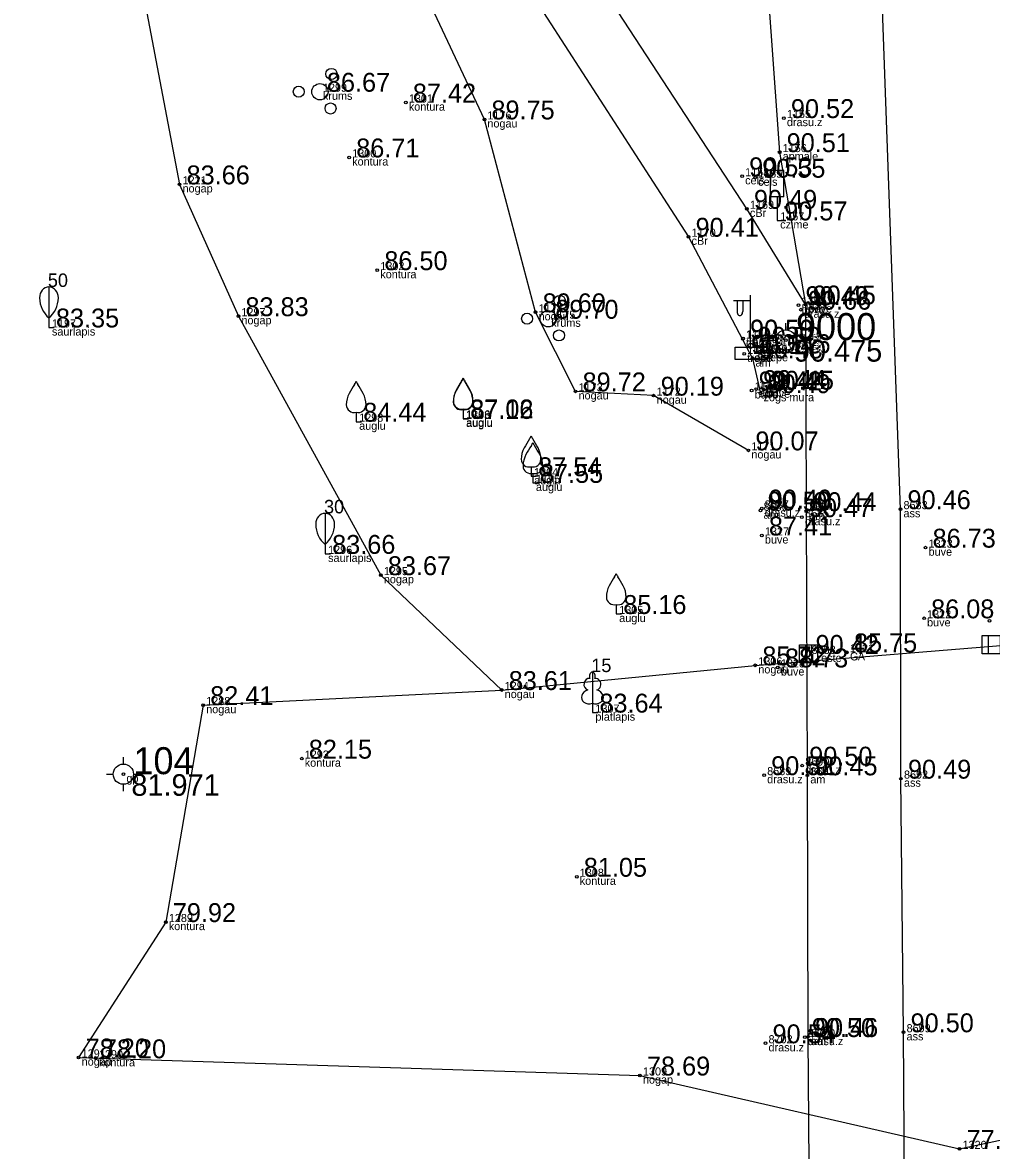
# Model space of a CAD drawing. Extents: x 614911 to 615803, y 262110 to 264311.
# Drawn here: x 615600.53 to 615636.42, y 263407.32 to 263449.11 of the extents above; entities that cross this region are included whole.
import ezdxf

# ---------------------------------------------------------------- set-up
doc = ezdxf.new("R2010")
doc.units = 0
for name, color, linetype in [('Level 1', 7, 'Continuous'), ('Level 16', 7, 'Continuous'), ('Level 18', 7, 'Continuous'), ('Level 19', 7, 'Continuous'), ('Level 31', 7, 'Continuous'), ('Level 37', 7, 'Continuous'), ('Level 44', 7, 'Continuous'), ('Level 48', 7, 'Continuous'), ('Level 53', 7, 'Continuous'), ('Level 54', 7, 'Continuous'), ('Level 57', 7, 'Continuous'), ('Level 58', 7, 'Continuous')]:
    doc.layers.add(name, color=color, linetype=linetype)

msp = doc.modelspace()

# ---------------------------------------------------------------- linework, layer by layer
at = {"layer": 'Level 1'}
for p, q in [((615601.503, 263438.169), (615601.503, 263437.817)), ((615601.503, 263437.817), (615601.703, 263437.817)), ((615612.887, 263434.677), (615612.887, 263434.325)), ((615616.848, 263434.78), (615616.848, 263434.428)), ((615616.853, 263434.8), (615616.853, 263434.448)), ((615612.887, 263434.325), (615613.087, 263434.325)), ((615616.848, 263434.428), (615617.048, 263434.428)), ((615616.853, 263434.448), (615617.053, 263434.448)), ((615619.367, 263432.657), (615619.367, 263432.305)), ((615619.367, 263432.305), (615619.567, 263432.305)), ((615619.437, 263432.411), (615619.437, 263432.059)), ((615619.437, 263432.059), (615619.637, 263432.059)), ((615611.736, 263429.78), (615611.736, 263429.428)), ((615611.736, 263429.428), (615611.936, 263429.428)), ((615622.522, 263427.552), (615622.522, 263427.2)), ((615622.522, 263427.2), (615622.722, 263427.2)), ((615621.639, 263423.893), (615621.639, 263423.546)), ((615621.639, 263423.546), (615621.839, 263423.546))]:
    msp.add_line(p, q, dxfattribs=at)
for points in [[(615601.503, 263439.317), (615601.503, 263438.169)], [(615611.736, 263430.928), (615611.736, 263429.78)], [(615621.639, 263425.046), (615621.639, 263423.893)], [(615621.729, 263424.814), (615621.728, 263424.815)]]:
    msp.add_lwpolyline(points, dxfattribs=at)
for centre, radius in [((615611.97, 263447.211), 0.207), ((615610.759, 263446.551), 0.204), ((615611.543, 263446.551), 0.301), ((615611.938, 263445.931), 0.205), ((615620.431, 263438.8), 0.207), ((615620.004, 263438.14), 0.301), ((615619.22, 263438.14), 0.204), ((615620.399, 263437.52), 0.205)]:
    msp.add_circle(centre, radius, dxfattribs=at)
for centre, radius, start, end in [((615616.431, 263436.066), 0.439, 324.3837, 341.712), ((615616.436, 263436.086), 0.439, 324.3837, 341.712), ((615617.265, 263436.066), 0.439, 198.288, 215.6163), ((615617.27, 263436.086), 0.439, 198.288, 215.6163), ((615625.512, 263427.929), 14.88, 148.4844, 149.9901), ((615612.47, 263435.963), 0.439, 324.3837, 341.712), ((615613.304, 263435.963), 0.439, 198.288, 215.6163), ((615600.262, 263427.929), 14.88, 30.0099, 31.5156), ((615617.372, 263435.053), 0.89, 151.757, 179.9138), ((615617.377, 263435.073), 0.89, 151.757, 179.9138), ((615629.473, 263428.032), 14.88, 148.4844, 149.9901), ((615629.478, 263428.052), 14.88, 148.4844, 149.9901), ((615604.223, 263428.032), 14.88, 30.0099, 31.5156), ((615604.228, 263428.052), 14.88, 30.0099, 31.5156), ((615616.324, 263435.053), 0.89, 0.0862, 28.243), ((615616.329, 263435.073), 0.89, 0.0862, 28.243), ((615613.411, 263434.95), 0.89, 151.757, 179.9138), ((615612.363, 263434.95), 0.89, 0.0862, 28.243), ((615616.772, 263435.059), 0.29, 181.0782, 285.2823), ((615616.777, 263435.079), 0.29, 181.0782, 285.2823), ((615616.924, 263435.059), 0.29, 254.7177, 358.9218), ((615616.929, 263435.079), 0.29, 254.7177, 358.9218), ((615612.811, 263434.956), 0.29, 181.0782, 285.2823), ((615612.963, 263434.956), 0.29, 254.7177, 358.9218), ((615618.95, 263433.943), 0.439, 324.3837, 341.712), ((615619.784, 263433.943), 0.439, 198.288, 215.6163), ((615631.992, 263425.909), 14.88, 148.4844, 149.9901), ((615632.062, 263425.663), 14.88, 148.4844, 149.9901), ((615619.02, 263433.697), 0.439, 324.3837, 341.712), ((615606.742, 263425.909), 14.88, 30.0099, 31.5156), ((615619.854, 263433.697), 0.439, 198.288, 215.6163), ((615606.812, 263425.663), 14.88, 30.0099, 31.5156), ((615619.891, 263432.93), 0.89, 151.757, 179.9138), ((615619.961, 263432.684), 0.89, 151.757, 179.9138), ((615618.843, 263432.93), 0.89, 0.0862, 28.243), ((615618.913, 263432.684), 0.89, 0.0862, 28.243), ((615619.291, 263432.936), 0.29, 181.0782, 285.2823), ((615619.361, 263432.69), 0.29, 181.0782, 285.2823), ((615619.443, 263432.936), 0.29, 254.7177, 358.9218), ((615619.513, 263432.69), 0.29, 254.7177, 358.9218), ((615635.147, 263420.804), 14.88, 148.4844, 149.9901), ((615622.105, 263428.838), 0.439, 324.3837, 341.712), ((615622.939, 263428.838), 0.439, 198.288, 215.6163), ((615609.897, 263420.804), 14.88, 30.0099, 31.5156), ((615623.046, 263427.825), 0.89, 151.757, 179.9138), ((615621.998, 263427.825), 0.89, 0.0862, 28.243), ((615622.446, 263427.831), 0.29, 181.0782, 285.2823), ((615622.598, 263427.831), 0.29, 254.7177, 358.9218)]:
    msp.add_arc(centre, radius, start, end, dxfattribs=at)
for centre, major_axis, ratio, start_param, end_param in [((615601.503, 263438.917), (0, 0.4), 0.875, 0, 1.570796), ((615601.503, 263438.917), (0, -0.4), 0.875, 1.570796, 3.141593), ((615601.978, 263438.94), (0, -0.943), 0.875, 4.7372, 5.669711), ((615601.028, 263438.94), (0, -0.943), 0.875, 0.613474, 1.545985), ((615611.736, 263430.528), (0, 0.4), 0.875, 0, 1.570796), ((615611.736, 263430.528), (0, -0.4), 0.875, 1.570796, 3.141593), ((615612.211, 263430.551), (0, -0.943), 0.875, 4.7372, 5.669711), ((615611.261, 263430.551), (0, -0.943), 0.875, 0.613474, 1.545985), ((615621.639, 263424.896), (0, -0.15), 0.707107, 3.14537, 5.287485), ((615621.639, 263424.896), (0, -0.15), 0.707107, 0.995701, 3.137816), ((615621.511, 263424.601), (-0.039, -0.212), 0.861323, 3.141593, 6.283185), ((615621.767, 263424.601), (0.039, -0.212), 0.861323, 0, 3.141593), ((615621.549, 263424.139), (0.307, 0.095), 0.814445, 1.570796, 4.752015), ((615621.729, 263424.139), (-0.307, 0.095), 0.814445, 1.531171, 4.712389)]:
    msp.add_ellipse(centre, major_axis=major_axis, ratio=ratio, start_param=start_param, end_param=end_param, dxfattribs=at)
at = {"layer": 'Level 16'}
for p, q in [((615628.733, 263443.631), (615628.233, 263443.631)), ((615628.233, 263442.662), (615628.233, 263443.631)), ((615628.733, 263442.662), (615628.733, 263443.631)), ((615628.733, 263442.662), (615628.233, 263442.662)), ((615628.487, 263442.662), (615628.487, 263441.784)), ((615628.487, 263441.784), (615628.802, 263441.784))]:
    msp.add_line(p, q, dxfattribs=at)
at = {"layer": 'Level 18'}
msp.add_lwpolyline([(615626.934, 263437.081), (615628.134, 263437.081), (615628.134, 263436.631), (615626.934, 263436.631)], close=True, dxfattribs=at)
at = {"layer": 'Level 19'}
for p, q in [((615628.809, 263437.725), (615628.809, 263437.975)), ((615628.809, 263437.725), (615628.809, 263437.975)), ((615628.184, 263437.35), (615628.434, 263437.35)), ((615628.184, 263437.35), (615628.434, 263437.35)), ((615629.184, 263437.35), (615629.434, 263437.35)), ((615629.184, 263437.35), (615629.434, 263437.35)), ((615628.809, 263436.725), (615628.809, 263436.975)), ((615628.809, 263436.725), (615628.809, 263436.975)), ((615604.261, 263421.639), (615604.261, 263421.889)), ((615603.636, 263421.264), (615603.886, 263421.264)), ((615604.636, 263421.264), (615604.886, 263421.264)), ((615604.261, 263420.639), (615604.261, 263420.889))]:
    msp.add_line(p, q, dxfattribs=at)
for centre, radius in [((615628.809, 263437.35), 0.375), ((615628.809, 263437.35), 0.375), ((615628.809, 263437.35), 0.05), ((615628.809, 263437.35), 0.05), ((615604.261, 263421.264), 0.375), ((615604.261, 263421.264), 0.05)]:
    msp.add_circle(centre, radius, dxfattribs=at)
at = {"layer": 'Level 31'}
for points in [[(615627.418, 263433.263), (615623.909, 263435.29), (615621.016, 263435.449), (615619.535, 263438.379), (615617.638, 263445.526), (615611.126, 263459.408), (615605.719, 263464.6), (615598.201, 263468.382), (615584.112, 263470.191), (615577.87, 263470.56), (615565.022, 263469.719)], [(615568.002, 263463.93), (615575.646, 263464.937), (615585.769, 263464.651), (615597.448, 263461.672), (615603.922, 263455.853), (615606.343, 263443.119), (615608.524, 263438.235), (615613.801, 263428.639), (615618.278, 263424.383)], [(615607.219, 263423.823), (615618.278, 263424.383), (615627.676, 263425.297), (615638.279, 263426.151), (615653.795, 263425.523), (615660.745, 263427.62)], [(615607.219, 263423.823), (615605.834, 263415.785), (615602.604, 263410.766)], [(615602.604, 263410.766), (615623.401, 263410.099), (615635.242, 263407.38), (615660.123, 263412.69)]]:
    msp.add_lwpolyline(points, dxfattribs=at)
at = {"layer": 'Level 37'}
for points in [[(615514.805, 263481.72), (615562.993, 263491.305), (615577.414, 263494.088), (615582.441, 263494.461), (615608.107, 263486.949), (615613.663, 263482.663), (615620.876, 263474.058), (615625.709, 263464.35), (615627.778, 263455.333), (615628.578, 263444.314), (615629.54, 263438.67), (615629.566, 263431.01)], [(615629.54, 263438.67), (615627.365, 263442.213), (615620.746, 263452.355), (615613.307, 263461.353), (615607.393, 263466.809), (615598.994, 263472.973), (615589.264, 263479.069), (615597.363, 263488.639), (615595.636, 263490.029), (615587.35, 263480.065), (615579.568, 263483.989), (615571.583, 263486.525), (615559.143, 263487.415), (615553.147, 263486.544), (615524.606, 263480.751), (615522.936, 263480.356), (615506, 263476.827), (615505.04, 263477.331), (615504.847, 263477.743)], [(615556.493, 263469.739), (615565.341, 263471.787), (615572.992, 263473.6), (615587.985, 263477.165), (615597.622, 263470.974), (615605.774, 263465.004), (615611.396, 263459.877), (615619.311, 263450.296), (615625.203, 263441.179), (615627.572, 263436.668), (615627.869, 263435.382)], [(615634.598, 263208.099), (615634.519, 263218.105), (615634.434, 263229.309), (615634.386, 263240.284), (615634.301, 263250.376), (615634.16, 263268.339), (615634.071, 263278.65), (615634.001, 263292.564), (615633.901, 263305.952), (615633.805, 263314.233), (615633.714, 263325.062), (615633.62, 263334.565), (615633.562, 263343.749), (615633.513, 263355.519), (615633.442, 263365.486), (615633.409, 263376.003), (615633.326, 263386.629), (615633.249, 263398.125), (615633.169, 263411.701), (615633.073, 263421.099), (615633.055, 263431.083), (615631.798, 263466.093)], [(615629.566, 263431.01), (615629.603, 263421.222), (615629.627, 263411.526), (615629.82, 263386.162), (615629.901, 263376.196), (615629.953, 263365.331), (615630.032, 263355.531), (615630.094, 263343.723), (615630.15, 263334.743), (615630.222, 263324.988), (615630.324, 263314.046), (615630.353, 263305.884), (615630.476, 263292.497), (615630.569, 263278.595), (615630.639, 263268.073), (615630.767, 263250.13), (615630.888, 263239.998), (615630.949, 263229.062), (615631.015, 263218.772), (615631.067, 263208.389), (615631.123, 263199.177), (615631.345, 263173.122)]]:
    msp.add_lwpolyline(points, dxfattribs=at)
at = {"layer": 'Level 44'}
for p, q in [((615627.5, 263438.799), (615626.865, 263438.799)), ((615627, 263438.799), (615627, 263438.407)), ((615627.21, 263438.799), (615627.21, 263438.407)), ((615627.5, 263437.136), (615627.5, 263439.019))]:
    msp.add_line(p, q, dxfattribs=at)
msp.add_circle((615627.5, 263437.136), 0.09, dxfattribs=at)
msp.add_ellipse((615627.105, 263438.407), major_axis=(0, 0.151), ratio=0.695971, start_param=1.570796, end_param=4.712389, dxfattribs=at)
at = {"layer": 'Level 48'}
for p, q in [((615636.302, 263426.404), (615636.302, 263425.729)), ((615629.535, 263426.06), (615629.535, 263425.385)), ((615629.76, 263426.06), (615629.76, 263425.385))]:
    msp.add_line(p, q, dxfattribs=at)
for points in [[(615636.077, 263426.404), (615636.752, 263426.404), (615636.752, 263425.729), (615636.077, 263425.729)], [(615629.31, 263426.06), (615629.985, 263426.06), (615629.985, 263425.385), (615629.31, 263425.385)]]:
    msp.add_lwpolyline(points, close=True, dxfattribs=at)
at = {"layer": 'Level 57'}
for centre in [(615614.727, 263446.15), (615617.638, 263445.526), (615628.735, 263445.576), (615628.578, 263444.314), (615612.628, 263444.117), (615627.187, 263443.419), (615627.67, 263443.366), (615606.343, 263443.119), (615627.365, 263442.213), (615625.203, 263441.179), (615613.67, 263439.94), (615619.535, 263438.379), (615629.276, 263438.644), (615629.367, 263438.476), (615629.54, 263438.67), (615608.524, 263438.235), (615627.218, 263437.396), (615627.221, 263437.406), (615627.268, 263436.838), (615627.572, 263436.668), (615627.863, 263436.864), (615621.016, 263435.449), (615627.54, 263435.485), (615627.702, 263435.535), (615627.987, 263435.511), (615623.909, 263435.29), (615627.869, 263435.382), (615627.418, 263433.263), (615627.871, 263431.03), (615627.912, 263431.106), (615629.566, 263431.01), (615633.055, 263431.083), (615629.403, 263430.788), (615627.92, 263430.11), (615633.984, 263429.658), (615613.801, 263428.639), (615633.929, 263427.04), (615636.356, 263426.944), (615631.072, 263425.779), (615627.676, 263425.297), (615628.513, 263425.22), (615618.278, 263424.383), (615607.219, 263423.823), (615610.871, 263421.84), (615628.004, 263421.228), (615629.414, 263421.581), (615629.603, 263421.222), (615633.073, 263421.099), (615621.06, 263417.464), (615605.834, 263415.785), (615633.169, 263411.701), (615628.054, 263411.293), (615629.51, 263411.524), (615629.627, 263411.526), (615602.604, 263410.766), (615603.243, 263410.737), (615623.401, 263410.099), (615635.242, 263407.38)]:
    msp.add_circle(centre, 0.05, dxfattribs=at)
at = {"layer": 'Level 58'}
for centre in [(615614.727, 263446.15), (615617.638, 263445.526), (615628.735, 263445.576), (615628.578, 263444.314), (615612.628, 263444.117), (615627.187, 263443.419), (615627.67, 263443.366), (615606.343, 263443.119), (615627.365, 263442.213), (615625.203, 263441.179), (615613.67, 263439.94), (615619.535, 263438.379), (615629.276, 263438.644), (615629.367, 263438.476), (615629.54, 263438.67), (615608.524, 263438.235), (615627.218, 263437.396), (615627.221, 263437.406), (615627.268, 263436.838), (615627.572, 263436.668), (615627.863, 263436.864), (615621.016, 263435.449), (615627.54, 263435.485), (615627.702, 263435.535), (615627.987, 263435.511), (615623.909, 263435.29), (615627.869, 263435.382), (615627.418, 263433.263), (615627.871, 263431.03), (615627.912, 263431.106), (615629.566, 263431.01), (615633.055, 263431.083), (615629.403, 263430.788), (615627.92, 263430.11), (615633.984, 263429.658), (615613.801, 263428.639), (615633.929, 263427.04), (615636.356, 263426.944), (615631.072, 263425.779), (615627.676, 263425.297), (615628.513, 263425.22), (615618.278, 263424.383), (615607.219, 263423.823), (615610.871, 263421.84), (615628.004, 263421.228), (615629.414, 263421.581), (615629.603, 263421.222), (615633.073, 263421.099), (615621.06, 263417.464), (615605.834, 263415.785), (615633.169, 263411.701), (615628.054, 263411.293), (615629.51, 263411.524), (615629.627, 263411.526), (615602.604, 263410.766), (615603.243, 263410.737), (615623.401, 263410.099), (615635.242, 263407.38)]:
    msp.add_circle(centre, 0.05, dxfattribs=at)

# ---------------------------------------------------------------- texts
at = {"layer": 'Level 1'}
for s, p in [(' 50', (615601.278, 263439.317)), (' 30', (615611.511, 263430.928)), (' 15', (615621.414, 263425.046))]:
    msp.add_text(s, height=0.5, dxfattribs=at).set_placement(p)
at = {"layer": 'Level 19'}
for s, height, p in [(' 9000', 1, (615628.809, 263437.35)), (' 9000', 1, (615628.809, 263437.35)), (' 90.475', 0.8, (615628.809, 263436.55)), (' 90.475', 0.8, (615628.809, 263436.55)), (' 104', 1, (615604.261, 263421.264)), (' 81.971', 0.8, (615604.261, 263420.464))]:
    msp.add_text(s, height=height, dxfattribs=at).set_placement(p)
at = {"layer": 'Level 48'}
msp.add_text(' 90.42', height=0.7, dxfattribs=at).set_placement((615629.648, 263425.722))
at = {"layer": 'Level 53'}
for s, p in [(' krums', (615611.543, 263446.251)), (' kontura', (615614.727, 263445.85)), (' drasu.z', (615628.735, 263445.276)), (' nogau', (615617.638, 263445.226)), (' apmale', (615628.578, 263444.014)), (' kontura', (615612.628, 263443.817)), (' cels', (615627.187, 263443.119)), (' nogap', (615606.343, 263442.819)), (' cels', (615627.67, 263443.066)), (' cBr', (615627.365, 263441.913)), (' czime', (615628.487, 263441.484)), (' cBr', (615625.203, 263440.879)), (' kontura', (615613.67, 263439.64)), (' buve', (615629.276, 263438.344)), (' drasu.z', (615629.367, 263438.176)), (' buve', (615629.54, 263438.37)), (' nogap', (615608.524, 263437.935)), (' nogau', (615619.535, 263438.079)), (' krums', (615620.004, 263437.84)), (' saurlapis', (615601.503, 263437.517)), (' trepe', (615627.221, 263437.106)), (' cBr', (615627.218, 263437.096)), (' laterna', (615627.5, 263436.836)), (' gp', (615628.809, 263437.05)), (' gp', (615628.809, 263437.05)), (' trepe', (615627.268, 263436.538)), (' elsk', (615627.534, 263436.556)), (' trepe', (615627.863, 263436.564)), (' am', (615627.572, 263436.368)), (' buve', (615627.54, 263435.185)), (' am', (615627.702, 263435.235)), (' buve', (615627.987, 263435.211)), (' nogau', (615621.016, 263435.149)), (' nogau', (615623.909, 263434.99)), (' zogs mura', (615627.869, 263435.082)), (' auglu', (615612.887, 263434.025)), (' auglu', (615616.848, 263434.128)), (' auglu', (615616.853, 263434.148)), (' nogau', (615627.418, 263432.963)), (' auglu', (615619.367, 263432.005)), (' auglu', (615619.437, 263431.759)), (' am', (615627.871, 263430.73)), (' drasu.z', (615627.912, 263430.806)), (' am', (615629.566, 263430.71)), (' ass', (615633.055, 263430.783)), (' drasu.z', (615629.403, 263430.488)), (' buve', (615627.92, 263429.81)), (' buve', (615633.984, 263429.358)), (' saurlapis', (615611.736, 263429.128)), (' nogap', (615613.801, 263428.339)), (' auglu', (615622.522, 263426.9)), (' buve', (615633.929, 263426.74)), (' Lreste', (615629.648, 263425.422)), (' G', (615631.072, 263425.479)), (' CA', (615631.072, 263425.479)), (' nogau', (615627.676, 263424.997)), (' buve', (615628.513, 263424.92)), (' nogau', (615618.278, 263424.083)), (' nogau', (615607.219, 263423.523)), (' platlapis', (615621.639, 263423.246)), (' kontura', (615610.871, 263421.54)), (' drasu.z', (615629.414, 263421.281)), (' gp', (615604.261, 263420.964)), (' drasu.z', (615628.004, 263420.928)), (' am', (615629.603, 263420.922)), (' ass', (615633.073, 263420.799)), (' kontura', (615621.06, 263417.164)), (' kontura', (615605.834, 263415.485)), (' ass', (615633.169, 263411.401)), (' drasu.z', (615628.054, 263410.993)), (' drasu.z', (615629.51, 263411.224)), (' am', (615629.627, 263411.226)), (' nogap', (615602.604, 263410.466)), (' kontura', (615603.243, 263410.437)), (' nogap', (615623.401, 263409.799))]:
    msp.add_text(s, height=0.3, dxfattribs=at).set_placement(p)
at = {"layer": 'Level 54'}
for s, p in [(' 1299', (615611.543, 263446.551)), (' 1301', (615614.727, 263446.15)), (' 1176', (615617.638, 263445.526)), (' 1155', (615628.735, 263445.576)), (' 1300', (615612.628, 263444.117)), (' 1156', (615628.578, 263444.314)), (' 1221', (615606.343, 263443.119)), (' 1158', (615627.187, 263443.419)), (' 1159', (615627.67, 263443.366)), (' 1169', (615627.365, 263442.213)), (' 1157', (615628.487, 263441.784)), (' 1170', (615625.203, 263441.179)), (' 1302', (615613.67, 263439.94)), (' 1152', (615629.276, 263438.644)), (' 1153', (615629.54, 263438.67)), (' 1297', (615608.524, 263438.235)), (' 1174', (615619.535, 263438.379)), (' 1175', (615620.004, 263438.14)), (' 1154', (615629.367, 263438.476)), (' 1197', (615601.503, 263437.817)), (' 1145', (615627.218, 263437.396)), (' 1146', (615627.221, 263437.406)), (' 1147', (615627.268, 263436.838)), (' 1149', (615627.5, 263437.136)), (' 1148', (615627.534, 263436.856)), (' 1150', (615627.863, 263436.864)), (' 1151', (615627.572, 263436.668)), (' 1173', (615621.016, 263435.449)), (' 1172', (615623.909, 263435.29)), (' 1142', (615627.54, 263435.485)), (' 1144', (615627.702, 263435.535)), (' 1143', (615627.869, 263435.382)), (' 1141', (615627.987, 263435.511)), (' 1298', (615612.887, 263434.325)), (' 1303', (615616.848, 263434.428)), (' 1196', (615616.853, 263434.448)), (' 1171', (615627.418, 263433.263)), (' 1304', (615619.367, 263432.305)), (' 1195', (615619.437, 263432.059)), (' 8686', (615627.871, 263431.03)), (' 8687', (615627.912, 263431.106)), (' 8684', (615629.566, 263431.01)), (' 8683', (615633.055, 263431.083)), (' 8685', (615629.403, 263430.788)), (' 1327', (615627.92, 263430.11)), (' 1296', (615611.736, 263429.428)), (' 1323', (615633.984, 263429.658)), (' 1295', (615613.801, 263428.639)), (' 1305', (615622.522, 263427.2)), (' 1322', (615633.929, 263427.04)), (' 8688', (615629.648, 263425.722)), (' 1321', (615631.072, 263425.779)), (' 1306', (615627.676, 263425.297)), (' 1328', (615628.513, 263425.22)), (' 1294', (615618.278, 263424.383)), (' 1288', (615607.219, 263423.823)), (' 1307', (615621.639, 263423.546)), (' 1293', (615610.871, 263421.84)), (' 8690', (615629.414, 263421.581)), (' 8689', (615628.004, 263421.228)), (' 8691', (615629.603, 263421.222)), (' 8692', (615633.073, 263421.099)), (' 1308', (615621.06, 263417.464)), (' 1289', (615605.834, 263415.785)), (' 8701', (615629.51, 263411.524)), (' 8700', (615629.627, 263411.526)), (' 8699', (615633.169, 263411.701)), (' 8702', (615628.054, 263411.293)), (' 1291', (615602.604, 263410.766)), (' 1290', (615603.243, 263410.737)), (' 1309', (615623.401, 263410.099)), (' 1320', (615635.242, 263407.38))]:
    msp.add_text(s, height=0.3, dxfattribs=at).set_placement(p)
at = {"layer": 'Level 58'}
for s, p in [(' 86.67', (615611.543, 263446.551)), (' 87.42', (615614.727, 263446.15)), (' 89.75', (615617.638, 263445.526)), (' 90.52', (615628.735, 263445.576)), (' 86.71', (615612.628, 263444.117)), (' 90.51', (615628.578, 263444.314)), (' 83.66', (615606.343, 263443.119)), (' 90.53', (615627.187, 263443.419)), (' 90.55', (615627.67, 263443.366)), (' 90.49', (615627.365, 263442.213)), (' 90.57', (615628.487, 263441.784)), (' 90.41', (615625.203, 263441.179)), (' 86.50', (615613.67, 263439.94)), (' 90.49', (615629.276, 263438.644)), (' 90.45', (615629.54, 263438.67)), (' 83.83', (615608.524, 263438.235)), (' 89.60', (615619.535, 263438.379)), (' 89.70', (615620.004, 263438.14)), (' 90.66', (615629.367, 263438.476)), (' 83.35', (615601.503, 263437.817)), (' 90.50', (615627.218, 263437.396)), (' 90.50', (615627.221, 263437.406)), (' 90.54', (615627.268, 263436.838)), (' 90.53', (615627.5, 263437.136)), (' 90.53', (615627.534, 263436.856)), (' 90.46', (615627.863, 263436.864)), (' 90.48', (615627.572, 263436.668)), (' 89.72', (615621.016, 263435.449)), (' 90.19', (615623.909, 263435.29)), (' 90.42', (615627.54, 263435.485)), (' 90.44', (615627.702, 263435.535)), (' 90.49', (615627.869, 263435.382)), (' 90.45', (615627.987, 263435.511)), (' 87.16', (615616.848, 263434.428)), (' 87.02', (615616.853, 263434.448)), (' 84.44', (615612.887, 263434.325)), (' 90.07', (615627.418, 263433.263)), (' 87.54', (615619.367, 263432.305)), (' 87.55', (615619.437, 263432.059)), (' 90.50', (615627.871, 263431.03)), (' 90.49', (615627.912, 263431.106)), (' 90.44', (615629.566, 263431.01)), (' 90.46', (615633.055, 263431.083)), (' 90.47', (615629.403, 263430.788)), (' 87.41', (615627.92, 263430.11)), (' 83.66', (615611.736, 263429.428)), (' 86.73', (615633.984, 263429.658)), (' 83.67', (615613.801, 263428.639)), (' 85.16', (615622.522, 263427.2)), (' 86.08', (615633.929, 263427.04)), (' 85.75', (615631.072, 263425.779)), (' 85.72', (615627.676, 263425.297)), (' 88.73', (615628.513, 263425.22)), (' 83.61', (615618.278, 263424.383)), (' 82.41', (615607.219, 263423.823)), (' 83.64', (615621.639, 263423.546)), (' 82.15', (615610.871, 263421.84)), (' 90.50', (615629.414, 263421.581)), (' 90.52', (615628.004, 263421.228)), (' 90.45', (615629.603, 263421.222)), (' 90.49', (615633.073, 263421.099)), (' 81.05', (615621.06, 263417.464)), (' 79.92', (615605.834, 263415.785)), (' 90.50', (615629.51, 263411.524)), (' 90.46', (615629.627, 263411.526)), (' 90.50', (615633.169, 263411.701)), (' 90.54', (615628.054, 263411.293)), (' 78.20', (615602.604, 263410.766)), (' 78.20', (615603.243, 263410.737)), (' 78.69', (615623.401, 263410.099)), (' 77.81', (615635.242, 263407.38))]:
    msp.add_text(s, height=0.7, dxfattribs=at).set_placement(p)

doc.saveas('drawing.dxf')
